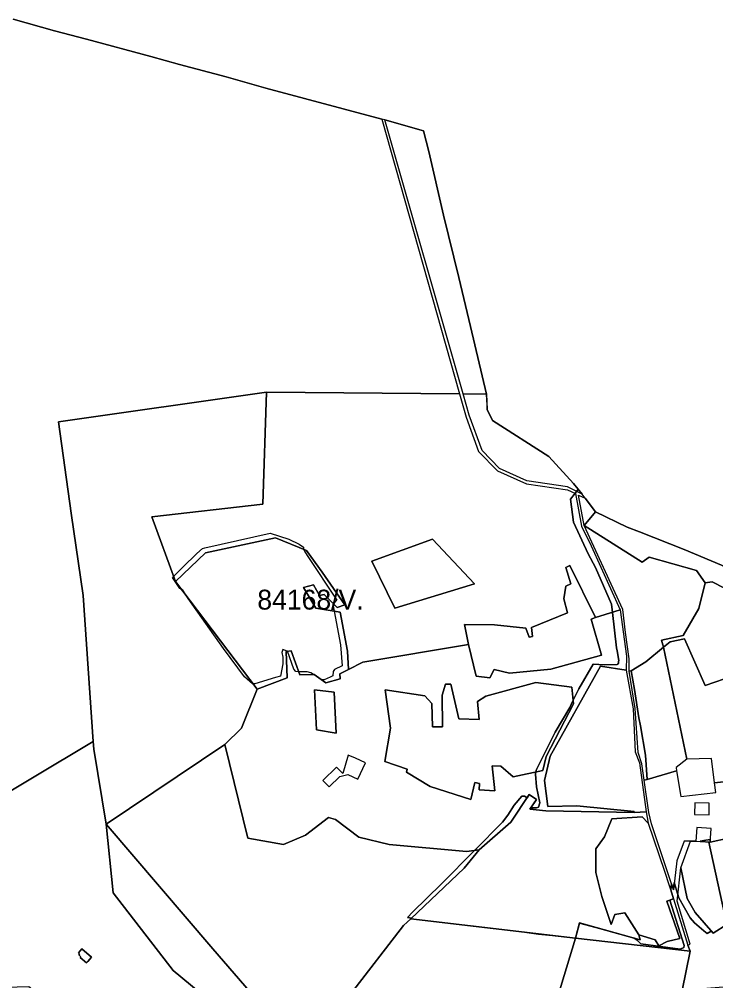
# Model space of a CAD drawing. Extents: x -477304 to -465429, y -1159113 to -1149210.
# Drawn here: x -474438 to -473912, y -1150388 to -1149662 of the extents above; entities that cross this region are included whole.
import ezdxf

# ---------------------------------------------------------------- set-up
doc = ezdxf.new("R2010")
doc.units = 0
for name, color, linetype in [('BPEJ_s', 7, 'Continuous'), ('PUPFL_s', 7, 'Continuous'), ('trav_porost_s', 7, 'Continuous')]:
    doc.layers.add(name, color=color, linetype=linetype)

msp = doc.modelspace()

# ---------------------------------------------------------------- linework, layer by layer
at = {"layer": 'BPEJ_s'}
for p, q in [((-474084.82, -1149956.4), (-474084.99, -1149952.98)), ((-474080.73, -1149964.55), (-474084.82, -1149956.4)), ((-474016.13, -1150016.47), (-474019.66, -1150012.09)), ((-474013.17, -1150020.13), (-474016.13, -1150016.47)), ((-474016.13, -1150016.47), (-474016.13, -1150016.47)), ((-474016.13, -1150016.47), (-474016.13, -1150016.47))]:
    msp.add_line(p, q, dxfattribs=at)
for points in [[(-474164.39, -1149737.05), (-474252.12, -1149713.6), (-474281.96, -1149705.19), (-474317.19, -1149695.78), (-474338.99, -1149689.84), (-474387.62, -1149676.75), (-474411.79, -1149670.29), (-474443.01, -1149661.64)], [(-474084.99, -1149952.98), (-474085.4, -1149944.67), (-474097.42, -1149893.64), (-474106.32, -1149856.56), (-474117.79, -1149809.59), (-474129.05, -1149761.59), (-474132.99, -1149745.94), (-474162.17, -1149737.68), (-474164.39, -1149737.05)], [(-474019.66, -1150012.09), (-474038.2, -1149991.89), (-474080.73, -1149964.55)], [(-473874.78, -1150273.8), (-473916.5, -1150283), (-473916.34, -1150280.87), (-473921.08, -1150281.69), (-473924.01, -1150282.19), (-473923.96, -1150282.39), (-473922.78, -1150282.48), (-473917.38, -1150282.93), (-473903.72, -1150345.08), (-473914.22, -1150351.79), (-473915.61, -1150350.17), (-473918.79, -1150351.88), (-473921.11, -1150349.81), (-473928.36, -1150343.84), (-473931.55, -1150340.01), (-473940.08, -1150324.88), (-473940.81, -1150322.44), (-473943.49, -1150313.51), (-473944.12, -1150318.87), (-473945.58, -1150314.52), (-473946.17, -1150318.99), (-473943.98, -1150325.7), (-473946.91, -1150326.78), (-473936.03, -1150361.1), (-473936.24, -1150362.59), (-473939.01, -1150363.66), (-473968.84, -1150359.61), (-473971.32, -1150357.28), (-473972.47, -1150356.2), (-473973.71, -1150355.53), (-474000.05, -1150348.08), (-474015.09, -1150344.07), (-474018.16, -1150355.47), (-474037.88, -1150353.15), (-474038.31, -1150353.22), (-474045.98, -1150352.37), (-474056.71, -1150350.93), (-474142.63, -1150340.81), (-474142.14, -1150340.34), (-474145.06, -1150339.97), (-474141.01, -1150335.53), (-474119.53, -1150314.72), (-474094.29, -1150289.12), (-474073.25, -1150267.77), (-474069.2, -1150262.66), (-474064.51, -1150254.99), (-474058.76, -1150248.17), (-474056.63, -1150248.17), (-474054.66, -1150249.44), (-474053.04, -1150247.01), (-474047.49, -1150250.7), (-474051.96, -1150256.99), (-474047.68, -1150257.12), (-474046.19, -1150256.48), (-474045.12, -1150253.28), (-474047.68, -1150241.14), (-474048.32, -1150231.55), (-474048.02, -1150229.94), (-474047.68, -1150228.14), (-474033.62, -1150200.01), (-474022.54, -1150181.26), (-474021.42, -1150178.96), (-474019.87, -1150175.77), (-474015.72, -1150167.2), (-474004.7, -1150148.47), (-473996.12, -1150149.09), (-473986.74, -1150148.88), (-473986.33, -1150148.54), (-473985.68, -1150148.02), (-473985.54, -1150146.68), (-473985.46, -1150145.89), (-473986.78, -1150138.51), (-473987.17, -1150136.3), (-473990.28, -1150109.46), (-473991, -1150103.28), (-474003.15, -1150075.58), (-474008.69, -1150065.35), (-474019.56, -1150041.48), (-474021.87, -1150023.88), (-474016.5, -1150016.95), (-474016.13, -1150016.47)], [(-474016.13, -1150016.47), (-474016.5, -1150016.95), (-474021.87, -1150023.88), (-474019.56, -1150041.48), (-474008.69, -1150065.35), (-474003.15, -1150075.58), (-473991, -1150103.28), (-473990.28, -1150109.46), (-473987.17, -1150136.3), (-473986.78, -1150138.51), (-473985.46, -1150145.89), (-473985.54, -1150146.68), (-473985.68, -1150148.02), (-473986.33, -1150148.54), (-473986.74, -1150148.88), (-473996.12, -1150149.09), (-474004.7, -1150148.47)], [(-473498.32, -1150134.31), (-473533.55, -1150122.5), (-473604.24, -1150099), (-473646.82, -1150084.97), (-473685.8, -1150086.04), (-473703.07, -1150086.82), (-473710.84, -1150087.64), (-473774.76, -1150093.69), (-473787.53, -1150095.01), (-473850, -1150100.24), (-473870.03, -1150090.8), (-473892.21, -1150080.82), (-473907.74, -1150073.76), (-473935.95, -1150061.97), (-473969.71, -1150048.67), (-473979.1, -1150045.02), (-474002.99, -1150033.59), (-474010.89, -1150023.14), (-474013.17, -1150020.13)], [(-474234.76, -1150054.27), (-474226.88, -1150057.89), (-474223.68, -1150060.24), (-474223.52, -1150061.87), (-474223.47, -1150062.37), (-474222.98, -1150063.18), (-474220.91, -1150066.63), (-474198.54, -1150100.29), (-474201, -1150102.93), (-474201.52, -1150103.49), (-474200.55, -1150108.63), (-474195.77, -1150133.96), (-474194.49, -1150149.73), (-474200.25, -1150152.5), (-474201.1, -1150153.99), (-474201.52, -1150157.4), (-474203.43, -1150158.29), (-474207.92, -1150160.38), (-474209.62, -1150160.38), (-474211.2, -1150159.39), (-474216.16, -1150156.29), (-474218.14, -1150155.06), (-474220.91, -1150154.42), (-474227.17, -1150154.26), (-474229.44, -1150154.2), (-474230.93, -1150152.29), (-474235.83, -1150138.86), (-474235.95, -1150138.82), (-474239.24, -1150137.58), (-474240.09, -1150139.71), (-474239.24, -1150143.34), (-474239.24, -1150148.45), (-474241.05, -1150157.58), (-474244.66, -1150158.67), (-474260.33, -1150163.37), (-474261.74, -1150163.37), (-474262.04, -1150163.37), (-474268.22, -1150158.25), (-474284.07, -1150136.7), (-474310.74, -1150098.91), (-474314.67, -1150092.62), (-474316.13, -1150091.83), (-474317.01, -1150091.35), (-474320.63, -1150086.23), (-474322.52, -1150083.22), (-474321.75, -1150082.45), (-474314.74, -1150075.44), (-474304.23, -1150064.92), (-474299.97, -1150061.3), (-474298.26, -1150060.66), (-474248.83, -1150049.79), (-474234.76, -1150054.27)], [(-474004.7, -1150148.47), (-474015.72, -1150167.2), (-474019.87, -1150175.77), (-474021.42, -1150178.96), (-474022.54, -1150181.26), (-474033.62, -1150200.01), (-474047.68, -1150228.14), (-474048.02, -1150229.94), (-474048.32, -1150231.55), (-474047.68, -1150241.14), (-474045.12, -1150253.28), (-474046.19, -1150256.48), (-474047.68, -1150257.12), (-474051.96, -1150256.99), (-474047.49, -1150250.7), (-474053.04, -1150247.01), (-474054.66, -1150249.44), (-474056.63, -1150248.17), (-474058.76, -1150248.17), (-474064.51, -1150254.99), (-474069.2, -1150262.66), (-474073.25, -1150267.77), (-474094.29, -1150289.12), (-474119.53, -1150314.72), (-474141.01, -1150335.53), (-474145.06, -1150339.97), (-474142.14, -1150340.34), (-474142.63, -1150340.81), (-474056.71, -1150350.93), (-474045.98, -1150352.37), (-474038.31, -1150353.22), (-474037.88, -1150353.15), (-474018.16, -1150355.47), (-474015.09, -1150344.07), (-474000.05, -1150348.08), (-473973.71, -1150355.53), (-473972.47, -1150356.2), (-473971.32, -1150357.28), (-473968.84, -1150359.61), (-473939.01, -1150363.66), (-473936.24, -1150362.59), (-473936.03, -1150361.1), (-473946.91, -1150326.78), (-473943.98, -1150325.7), (-473946.17, -1150318.99), (-473945.58, -1150314.52), (-473944.12, -1150318.87), (-473943.49, -1150313.51), (-473940.81, -1150322.44), (-473940.08, -1150324.88), (-473931.55, -1150340.01), (-473928.36, -1150343.84), (-473921.11, -1150349.81), (-473918.79, -1150351.88), (-473915.61, -1150350.17), (-473914.22, -1150351.79), (-473903.72, -1150345.08), (-473917.38, -1150282.93), (-473922.78, -1150282.48), (-473923.96, -1150282.39), (-473924.01, -1150282.19), (-473921.08, -1150281.69), (-473916.34, -1150280.87), (-473916.5, -1150283), (-473874.78, -1150273.8)]]:
    msp.add_lwpolyline(points, dxfattribs=at)
msp.add_lwpolyline([(-474195.77, -1150133.96), (-474194.49, -1150149.73), (-474200.25, -1150152.5), (-474201.1, -1150153.99), (-474201.52, -1150157.4), (-474203.43, -1150158.29), (-474207.92, -1150160.38), (-474209.62, -1150160.38), (-474211.2, -1150159.39), (-474216.16, -1150156.29), (-474218.14, -1150155.06), (-474220.91, -1150154.42), (-474227.17, -1150154.26), (-474229.44, -1150154.2), (-474230.93, -1150152.29), (-474235.83, -1150138.86), (-474235.95, -1150138.82), (-474239.24, -1150137.58), (-474240.09, -1150139.71), (-474239.24, -1150143.34), (-474239.24, -1150148.45), (-474241.05, -1150157.58), (-474244.66, -1150158.67), (-474260.33, -1150163.37), (-474261.74, -1150163.37), (-474262.04, -1150163.37), (-474268.22, -1150158.25), (-474284.07, -1150136.7), (-474310.74, -1150098.91), (-474314.67, -1150092.62), (-474316.13, -1150091.83), (-474317.01, -1150091.35), (-474320.63, -1150086.23), (-474322.52, -1150083.22), (-474321.75, -1150082.45), (-474314.74, -1150075.44), (-474304.23, -1150064.92), (-474299.97, -1150061.3), (-474298.26, -1150060.66), (-474248.83, -1150049.79), (-474234.76, -1150054.27), (-474226.88, -1150057.89), (-474223.68, -1150060.24), (-474223.52, -1150061.87), (-474223.47, -1150062.37), (-474222.98, -1150063.18), (-474220.91, -1150066.63), (-474198.54, -1150100.29), (-474201, -1150102.93), (-474201.52, -1150103.49), (-474200.55, -1150108.63)], close=True, dxfattribs=at)
at = {"layer": 'PUPFL_s'}
msp.add_lwpolyline([(-474443.01, -1149661.64), (-474411.79, -1149670.29), (-474387.62, -1149676.75), (-474338.99, -1149689.84), (-474317.19, -1149695.78), (-474281.96, -1149705.19), (-474252.12, -1149713.6), (-474164.39, -1149737.05), (-474105.65, -1149944.51), (-474251.67, -1149943.33), (-474408.75, -1149965.59), (-474399.01, -1150034.45), (-474390.1, -1150096.7), (-474382.52, -1150206.91), (-474475.73, -1150262.62)], dxfattribs=at)
for points in [[(-474097.42, -1149893.64), (-474085.4, -1149944.67), (-474102.97, -1149944.53), (-474162.17, -1149737.68), (-474132.99, -1149745.94), (-474129.05, -1149761.59), (-474117.79, -1149809.59), (-474106.32, -1149856.56)], [(-474270.55, -1150196.92), (-474283.14, -1150209.26), (-474372.67, -1150269.3), (-474382.12, -1150212.71), (-474382.52, -1150206.91), (-474390.1, -1150096.7), (-474399.01, -1150034.45), (-474408.75, -1149965.59), (-474251.67, -1149943.33), (-474254.41, -1150027.84), (-474338.22, -1150037.46), (-474320.35, -1150086.28), (-474258.64, -1150167.45)], [(-474003.05, -1150113.4), (-474022.31, -1150074.08), (-474025.51, -1150075.65), (-474021.77, -1150087.88), (-474025.48, -1150089.69), (-474026.94, -1150099.13), (-474024.09, -1150109.82), (-474051.36, -1150120.93), (-474050.67, -1150127.79), (-474053.17, -1150128.3), (-474055.71, -1150121.4), (-474079.38, -1150118.93), (-474102.06, -1150118.61), (-474099.03, -1150133.67), (-474178.85, -1150147.1), (-474189.66, -1150152.73), (-474190.41, -1150138.79), (-474196.01, -1150109.42), (-474214.34, -1150106.23), (-474223.71, -1150090.73), (-474216.06, -1150088.66), (-474211.6, -1150096.79), (-474207.93, -1150095.88), (-474198.26, -1150105.72), (-474192.49, -1150103.76), (-474209.46, -1150079.18), (-474221.27, -1150062.78), (-474244.79, -1150053.27), (-474297.62, -1150064.45), (-474320.35, -1150086.28), (-474338.22, -1150037.46), (-474254.41, -1150027.84), (-474251.67, -1149943.33), (-474105.65, -1149944.51), (-474100.7, -1149961.99), (-474091.34, -1149988.06), (-474077.04, -1150002.65), (-474055.15, -1150012.41), (-474024.22, -1150016.88), (-474018.16, -1150019.71), (-474013.73, -1150044.43), (-474006.35, -1150059.2), (-473984.34, -1150107.63)], [(-474080.73, -1149964.55), (-474038.2, -1149991.89), (-474019.66, -1150012.09), (-474013.17, -1150020.13), (-474024.13, -1150014.7), (-474054.88, -1150010.2), (-474075.54, -1150000.76), (-474088.65, -1149987.37), (-474098.41, -1149960.47), (-474102.97, -1149944.53), (-474085.4, -1149944.67), (-474084.82, -1149956.4)], [(-474015.84, -1150020.94), (-474010.89, -1150023.14), (-474002.99, -1150033.59), (-474011.52, -1150043.81)], [(-474207.93, -1150095.88), (-474211.6, -1150096.79), (-474216.06, -1150088.66), (-474223.71, -1150090.73), (-474214.34, -1150106.23), (-474196.01, -1150109.42), (-474190.41, -1150138.79), (-474189.66, -1150152.73), (-474196.13, -1150155.9), (-474195.98, -1150159.64), (-474206.67, -1150162.69), (-474215.5, -1150156.27), (-474226.31, -1150156.67), (-474232.83, -1150138.44), (-474236.82, -1150138.92), (-474235.86, -1150158.95), (-474258.64, -1150167.45), (-474320.35, -1150086.28), (-474297.62, -1150064.45), (-474244.79, -1150053.27), (-474221.27, -1150062.78), (-474209.46, -1150079.18), (-474192.49, -1150103.76), (-474198.26, -1150105.72)], [(-474094.32, -1150087.88), (-474154.67, -1150106.25), (-474171.98, -1150070.76), (-474126.18, -1150054.28)], [(-474094.32, -1150087.88), (-474126.18, -1150054.28), (-474171.98, -1150070.76), (-474154.67, -1150106.25)], [(-474021.77, -1150087.88), (-474025.51, -1150075.65), (-474022.31, -1150074.08), (-474003.05, -1150113.4), (-474006.19, -1150114.56), (-473998.41, -1150141.78), (-474036.68, -1150152.24), (-474067.91, -1150155.43), (-474079.64, -1150152.64), (-474082.84, -1150158.88), (-474093.07, -1150157.72), (-474099.03, -1150133.67), (-474102.06, -1150118.61), (-474079.38, -1150118.93), (-474055.71, -1150121.4), (-474053.17, -1150128.3), (-474050.67, -1150127.79), (-474051.36, -1150120.93), (-474024.09, -1150109.82), (-474026.94, -1150099.13), (-474025.48, -1150089.69)], [(-474093.07, -1150157.72), (-474082.84, -1150158.88), (-474079.64, -1150152.64), (-474067.91, -1150155.43), (-474036.68, -1150152.24), (-473998.41, -1150141.78), (-474006.19, -1150114.56), (-474003.05, -1150113.4), (-473984.34, -1150107.63), (-473979.59, -1150142.58), (-473979.76, -1150153.22), (-473999.33, -1150150.02), (-474037.32, -1150217.94), (-474041.58, -1150236.45), (-474039.13, -1150255.98), (-474017.13, -1150255.65), (-473973.75, -1150259.83), (-473973.75, -1150260.45), (-474040.46, -1150259.4), (-474052.72, -1150258.06), (-474047.49, -1150250.7), (-474053.04, -1150247.01), (-474066.96, -1150267.82), (-474090.96, -1150288.66), (-474100.44, -1150289.96), (-474158.81, -1150284.63), (-474181.83, -1150279.31), (-474199.4, -1150265.77), (-474204.75, -1150264.29), (-474222, -1150277.76), (-474238.79, -1150284.75), (-474265.67, -1150279.83), (-474283.14, -1150209.26), (-474270.55, -1150196.92), (-474258.64, -1150167.45), (-474235.86, -1150158.95), (-474236.82, -1150138.92), (-474232.83, -1150138.44), (-474226.31, -1150156.67), (-474215.5, -1150156.27), (-474206.67, -1150162.69), (-474195.98, -1150159.64), (-474196.13, -1150155.9), (-474189.66, -1150152.73), (-474178.85, -1150147.1), (-474099.03, -1150133.67)], [(-474213.88, -1150198.18), (-474198.99, -1150200.66), (-474200.4, -1150169.7), (-474215.2, -1150167.84)], [(-474200.4, -1150169.7), (-474198.99, -1150200.66), (-474213.88, -1150198.18), (-474215.2, -1150167.84)], [(-474097.1, -1150250.85), (-474094.24, -1150237.94), (-474090.65, -1150238.59), (-474090.96, -1150243.42), (-474079.16, -1150244.32), (-474081.19, -1150225.46), (-474074.44, -1150225.62), (-474065.16, -1150233.73), (-474042.71, -1150228.77), (-474040.31, -1150218.31), (-474019.57, -1150178.58), (-474020.95, -1150165.83), (-474048, -1150162.42), (-474085.77, -1150172.76), (-474092.08, -1150176.88), (-474091.02, -1150190.35), (-474106.34, -1150189.95), (-474112.29, -1150163.57), (-474116.35, -1150163.63), (-474118.76, -1150171.93), (-474118.65, -1150195.77), (-474126.11, -1150195.77), (-474126.78, -1150178.37), (-474132.01, -1150172.48), (-474161.83, -1150168.06), (-474157.97, -1150196.94), (-474162.06, -1150222.18), (-474145.22, -1150227.81), (-474145.75, -1150230.17), (-474128.03, -1150241)], [(-474132.01, -1150172.48), (-474126.78, -1150178.37), (-474126.11, -1150195.77), (-474118.65, -1150195.77), (-474118.76, -1150171.93), (-474116.35, -1150163.63), (-474112.29, -1150163.57), (-474106.34, -1150189.95), (-474091.02, -1150190.35), (-474092.08, -1150176.88), (-474085.77, -1150172.76), (-474048, -1150162.42), (-474020.95, -1150165.83), (-474019.57, -1150178.58), (-474040.31, -1150218.31), (-474042.71, -1150228.77), (-474065.16, -1150233.73), (-474074.44, -1150225.62), (-474081.19, -1150225.46), (-474079.16, -1150244.32), (-474090.96, -1150243.42), (-474090.65, -1150238.59), (-474094.24, -1150237.94), (-474097.1, -1150250.85), (-474128.03, -1150241), (-474145.75, -1150230.17), (-474145.22, -1150227.81), (-474162.06, -1150222.18), (-474157.97, -1150196.94), (-474161.83, -1150168.06)], [(-474382.52, -1150206.91), (-474382.12, -1150212.71), (-474372.67, -1150269.3), (-474367.53, -1150321.33), (-474322.01, -1150379.74), (-474220.07, -1150464.18), (-474186.94, -1150471.84), (-474202.95, -1150518.8), (-474217.21, -1150558.83), (-474431.14, -1150392.16), (-474556.17, -1150395.84), (-474630.6, -1150580.15), (-474650.31, -1150580.17), (-474641.35, -1150540.02), (-474628.67, -1150512.52), (-474620.64, -1150480.37), (-474609.36, -1150417.65), (-474552.47, -1150350.61), (-474475.73, -1150262.62)], [(-474199.4, -1150265.77), (-474181.83, -1150279.31), (-474158.81, -1150284.63), (-474100.44, -1150289.96), (-474090.96, -1150288.66), (-474102.31, -1150302.69), (-474142.63, -1150340.81), (-474148.05, -1150345.88), (-474188.13, -1150397.83), (-474192.02, -1150406.38), (-474214.86, -1150452.76), (-474292.11, -1150363.44), (-474372.67, -1150269.3), (-474283.14, -1150209.26), (-474265.67, -1150279.83), (-474238.79, -1150284.75), (-474222, -1150277.76), (-474204.75, -1150264.29)], [(-474193.9, -1150231.03), (-474198.62, -1150226.24), (-474208.9, -1150236.36), (-474204.18, -1150241.15), (-474196.24, -1150233.34), (-474190.09, -1150231.95), (-474182.55, -1150235.46), (-474176.76, -1150223.02), (-474184.3, -1150219.51), (-474189.77, -1150217.26)], [(-474214.86, -1150452.76), (-474220.07, -1150464.18), (-474322.01, -1150379.74), (-474367.53, -1150321.33), (-474372.67, -1150269.3), (-474292.11, -1150363.44)], [(-473917.38, -1150282.93), (-473916.5, -1150283), (-473874.78, -1150273.8), (-473856.28, -1150271.51), (-473825.52, -1150270.99), (-473805.58, -1150263.82), (-473788.84, -1150265.04), (-473787.53, -1150273.28), (-473788.16, -1150282.42), (-473791.64, -1150325.06), (-473733.58, -1150355.84), (-473700.17, -1150374.43), (-473819.81, -1150385.52), (-473937.63, -1150395.03), (-473931.62, -1150365.29), (-473933.19, -1150360.86), (-473931.52, -1150359.98), (-473941.4, -1150327.44), (-473938.45, -1150302.34), (-473933.77, -1150325.5), (-473927.62, -1150336.2), (-473914.22, -1150351.79), (-473903.72, -1150345.08)], [(-473955.1, -1150361.23), (-473948.93, -1150357.89), (-473939.23, -1150355.58), (-473949.15, -1150327.61), (-473943.98, -1150325.7), (-473933.19, -1150360.86), (-473931.62, -1150365.29), (-474018.16, -1150355.47), (-474015.03, -1150343.85), (-473969.26, -1150356.79), (-473970.35, -1150352.9), (-473957.89, -1150356.82)], [(-474192.02, -1150406.38), (-474188.13, -1150397.83), (-474148.05, -1150345.88), (-474142.63, -1150340.81), (-474018.16, -1150355.47), (-474041.94, -1150434.3), (-474074.71, -1150548.37), (-474107.6, -1150521.11), (-474135.99, -1150498.16), (-474131.31, -1150476.48), (-474159.54, -1150474.08), (-474130.05, -1150403.67)], [(-473931.62, -1150365.29), (-473937.63, -1150395.03), (-473956.23, -1150490.51), (-473974.43, -1150585.77), (-473994.62, -1150690.04), (-473998.33, -1150712.74), (-474035.05, -1150690.93), (-474066.69, -1150665.33), (-474074.14, -1150655.52), (-474082.68, -1150626.39), (-474074.71, -1150548.37), (-474041.94, -1150434.3), (-474018.16, -1150355.47)], [(-474391.83, -1150369.54), (-474393.46, -1150368.08), (-474392.77, -1150367.3), (-474393.62, -1150366.54), (-474390.97, -1150363.57), (-474383.87, -1150369.9), (-474386.62, -1150372.99), (-474387.65, -1150374.14), (-474392.26, -1150370.03)], [(-474383.87, -1150369.9), (-474390.97, -1150363.57), (-474393.62, -1150366.54), (-474392.77, -1150367.3), (-474393.46, -1150368.08), (-474391.83, -1150369.54), (-474392.26, -1150370.03), (-474387.65, -1150374.14), (-474386.62, -1150372.99)]]:
    msp.add_lwpolyline(points, close=True, dxfattribs=at)
at = {"layer": 'trav_porost_s'}
for points in [[(-473850, -1150100.24), (-473894.67, -1150093.43), (-473896.16, -1150096.01), (-473914.96, -1150086.32), (-473920.23, -1150087.08), (-473926.67, -1150077.86), (-473962.47, -1150067.84), (-473967.87, -1150071.54), (-474011.52, -1150043.81), (-474002.99, -1150033.59), (-473979.1, -1150045.02), (-473969.71, -1150048.67), (-473935.95, -1150061.97), (-473907.74, -1150073.76), (-473892.21, -1150080.82), (-473870.03, -1150090.8)], [(-473982.38, -1150107.37), (-474011.52, -1150043.81), (-473967.87, -1150071.54), (-473962.47, -1150067.84), (-473926.67, -1150077.86), (-473920.23, -1150087.08), (-473925.03, -1150106.6), (-473936.83, -1150126.83), (-473953.14, -1150130.53), (-473951.74, -1150135.76), (-473964.88, -1150146.79), (-473976.07, -1150153.69), (-473977.52, -1150153.76), (-473977.65, -1150144.58), (-473980.26, -1150124.58)], [(-473786.08, -1150153.61), (-473785.63, -1150161.58), (-473787.78, -1150180.74), (-473801.12, -1150199.74), (-473818.94, -1150194.29), (-473819.46, -1150195.51), (-473842.94, -1150183.14), (-473853.27, -1150182.12), (-473876.63, -1150170.15), (-473880.66, -1150185.49), (-473905.67, -1150159.7), (-473920.17, -1150164.67), (-473935.88, -1150129.42), (-473946.69, -1150131.73), (-473951.74, -1150135.76), (-473953.14, -1150130.53), (-473936.83, -1150126.83), (-473925.03, -1150106.6), (-473920.23, -1150087.08), (-473914.96, -1150086.32), (-473896.16, -1150096.01), (-473894.67, -1150093.43), (-473850, -1150100.24), (-473839.68, -1150124.02)], [(-473874.03, -1150238.64), (-473901.87, -1150236.99), (-473913.08, -1150238.25), (-473915.33, -1150219.7), (-473933.94, -1150220.27), (-473951.74, -1150135.76), (-473946.69, -1150131.73), (-473935.88, -1150129.42), (-473920.17, -1150164.67), (-473905.67, -1150159.7), (-473880.66, -1150185.49), (-473876.63, -1150170.15), (-473853.27, -1150182.12), (-473842.94, -1150183.14), (-473819.46, -1150195.51), (-473813.22, -1150214.99), (-473827.88, -1150223.95), (-473849.86, -1150231.26)], [(-473965.37, -1150217.37), (-473969.04, -1150195.24), (-473970.21, -1150189.04), (-473973.47, -1150167.68), (-473976.07, -1150153.69), (-473964.88, -1150146.79), (-473951.74, -1150135.76), (-473933.94, -1150220.27), (-473942.19, -1150226.53), (-473941.76, -1150229.23), (-473964.05, -1150235.59)], [(-474039.13, -1150255.98), (-474041.58, -1150236.45), (-474037.32, -1150217.94), (-473999.33, -1150150.02), (-473979.76, -1150153.22), (-473974.53, -1150182.22), (-473973.01, -1150214.89), (-473969.8, -1150222.98), (-473964.85, -1150260.19), (-473973.75, -1150260.45), (-473973.75, -1150259.83), (-474017.13, -1150255.65)], [(-473977.52, -1150153.76), (-473976.07, -1150153.69), (-473973.47, -1150167.68), (-473970.21, -1150189.04), (-473969.04, -1150195.24), (-473965.37, -1150217.37), (-473964.05, -1150235.59), (-473966.32, -1150236.24), (-473967.91, -1150223.89), (-473970.85, -1150215.2), (-473972.97, -1150181.98)], [(-474102.31, -1150302.69), (-474090.96, -1150288.66), (-474066.96, -1150267.82), (-474053.04, -1150247.01), (-474047.49, -1150250.7), (-474052.72, -1150258.06), (-474040.46, -1150259.4), (-473973.75, -1150260.45), (-473964.85, -1150260.19), (-473963.27, -1150268.57), (-473967.79, -1150263.77), (-473990.79, -1150265.29), (-473996.17, -1150278.91), (-474002.87, -1150287.92), (-474002.87, -1150305.93), (-473998.35, -1150324.12), (-473991.24, -1150345.07), (-473988.53, -1150337.47), (-473980.89, -1150336.38), (-473970.35, -1150352.9), (-473969.26, -1150356.79), (-474015.03, -1150343.85), (-474018.16, -1150355.47), (-474142.63, -1150340.81)], [(-473928.04, -1150253.39), (-473928.14, -1150262.13), (-473917.22, -1150262.39), (-473917.12, -1150253.65)], [(-473948.93, -1150357.89), (-473955.1, -1150361.23), (-473957.89, -1150356.82), (-473970.35, -1150352.9), (-473980.89, -1150336.38), (-473988.53, -1150337.47), (-473991.24, -1150345.07), (-473998.35, -1150324.12), (-474002.87, -1150305.93), (-474002.87, -1150287.92), (-473996.17, -1150278.91), (-473990.79, -1150265.29), (-473967.79, -1150263.77), (-473963.27, -1150268.57), (-473950.81, -1150304.75), (-473943.98, -1150325.7), (-473949.15, -1150327.61), (-473939.23, -1150355.58)], [(-473927.32, -1150282.12), (-473922.78, -1150282.48), (-473917.38, -1150282.93), (-473903.72, -1150345.08), (-473914.22, -1150351.79), (-473927.62, -1150336.2), (-473933.77, -1150325.5), (-473938.45, -1150302.34), (-473931.29, -1150282.16)]]:
    msp.add_lwpolyline(points, close=True, dxfattribs=at)
msp.add_lwpolyline([(-473874.78, -1150273.8), (-473916.5, -1150283), (-473916.26, -1150279.88), (-473915.71, -1150272.6), (-473926.49, -1150271.78), (-473927.32, -1150282.12), (-473931.29, -1150282.16), (-473935.97, -1150282.21), (-473941.58, -1150297.1), (-473944.12, -1150318.87), (-473960.85, -1150269.23), (-473962.75, -1150260.45), (-473966.32, -1150236.24), (-473964.05, -1150235.59), (-473941.76, -1150229.23), (-473938.57, -1150248.52), (-473912.21, -1150245.4), (-473913.08, -1150238.25), (-473901.87, -1150236.99)], dxfattribs=at)

# ---------------------------------------------------------------- texts
at = {"layer": 'BPEJ_s'}
msp.add_text('84168/V.', height=15, dxfattribs=at).set_placement((-474258.51, -1150107.37))

doc.saveas('drawing.dxf')
